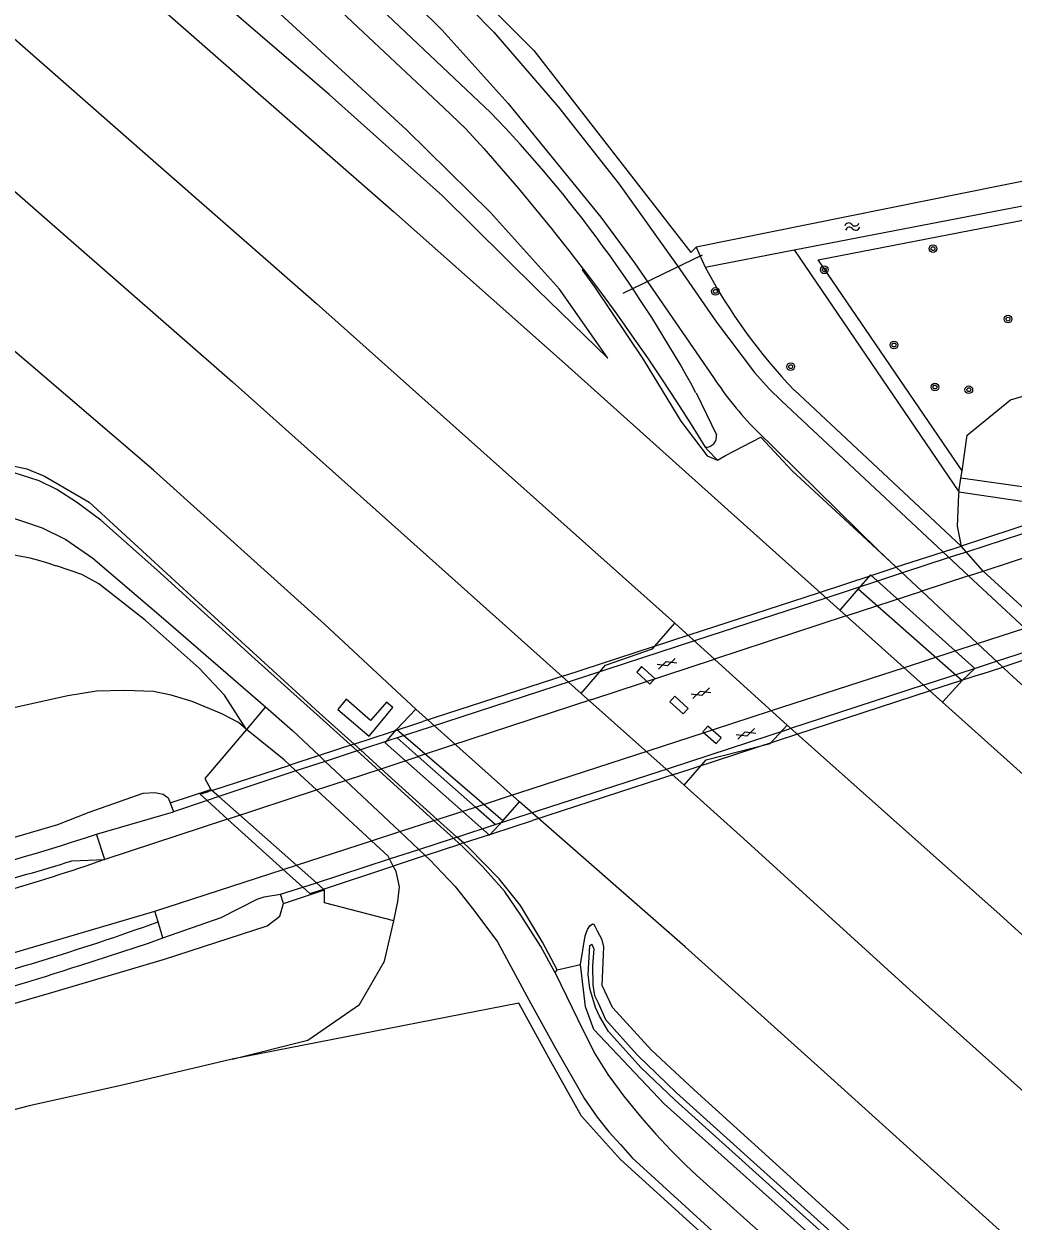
# Model space of a CAD drawing. Extents: x 126000 to 131009, y 393000 to 395500.
# Drawn here: x 126461.2 to 126564.3, y 395269.7 to 395394.5 of the extents above; entities that cross this region are included whole.
import ezdxf

# ---------------------------------------------------------------- set-up
doc = ezdxf.new("R2010")
doc.units = 0
for name, color, linetype in [('gg-knt-BGT kruinlijn', 7, 'Continuous'), ('gg-knt-bovenkant onderkant talud', 7, 'Continuous'), ('gg-knt-verharding', 7, 'Continuous'), ('gg-knt-verharding niveau 01', 7, 'Continuous'), ('gg-knt-verharding nz', 7, 'Continuous'), ('gg-kntw-bovenkant insteek waterloop', 7, 'Continuous'), ('gg-kwrk-duiker nz buis', 7, 'Continuous'), ('gg-kwrk-kunstwerk niveau 01', 7, 'Continuous'), ('gt-grn-groengrens', 7, 'Continuous'), ('gt-symb-boom', 7, 'Continuous'), ('gt-symb-gesloten verharding', 7, 'Continuous'), ('gt-symb-watersymbool', 7, 'Continuous'), ('gx-grn-maaiveld', 7, 'Continuous')]:
    doc.layers.add(name, color=color, linetype=linetype)

# ---------------------------------------------------------------- blocks, each defined once
blk = doc.blocks.new('gt0-BOOM')
at = {"layer": 'gt-symb-boom'}
for radius in [0.4, 0.2]:
    blk.add_circle((0, 0), radius, dxfattribs=at)
blk = doc.blocks.new('gt0-WA')
at = {"layer": 'gt-symb-watersymbool'}
for centre, start, end in [((-0.32, 0.02), 28.0725, 151.9275), ((0.43, 0.42), 208.0725, 331.9275), ((-0.32, -0.43), 28.0725, 151.9275), ((0.43, -0.03), 208.0725, 331.9275)]:
    blk.add_arc(centre, 0.425, start, end, dxfattribs=at)
blk = doc.blocks.new('gt0-GESVH1')
at = {"layer": 'gt-symb-gesloten verharding'}
for p, q in [((-0.99, -0.26), (0.01, 0.24)), ((0.01, -0.26), (-0.99, 0.24)), ((0.01, 0.24), (1.01, -0.26)), ((1.01, 0.24), (0.01, -0.26))]:
    blk.add_line(p, q, dxfattribs=at)

msp = doc.modelspace()

# ---------------------------------------------------------------- linework, layer by layer
at = {"layer": 'gg-knt-BGT kruinlijn'}
for points in [[(126522.04, 395359.64), (126514.66, 395366.79), (126504.79, 395376.57), (126492.98, 395387.14), (126474.87, 395402.74), (126469.28, 395407.5)], [(126520.64, 395367.1), (126525.75, 395359.46), (126529.64, 395353.1), (126532.39, 395349.46), (126533.48, 395349.01)]]:
    msp.add_lwpolyline(points, dxfattribs=at)
at = {"layer": 'gg-knt-bovenkant onderkant talud'}
for p, q in [((126558.86, 395347.16), (126558.97, 395347.9)), ((126558.65, 395345.73), (126558.86, 395347.16)), ((126561.17, 395337.46), (126558.89, 395340.06)), ((126567.1, 395332.02), (126561.17, 395337.46))]:
    msp.add_line(p, q, dxfattribs=at)
for points in [[(126558.97, 395347.9), (126559.51, 395351.63), (126564.02, 395355.3), (126650.98, 395380.86)], [(126558.65, 395345.73), (126558.61, 395345.45), (126558.47, 395342.13), (126558.89, 395340.06)]]:
    msp.add_lwpolyline(points, dxfattribs=at)
at = {"layer": 'gg-knt-verharding'}
msp.add_line((126565.53, 395331.5), (126559.65, 395336.96), dxfattribs=at)
for points in [[(126381.12, 395500), (126383.92, 395497.83), (126397.85, 395486.81), (126411.14, 395476.08), (126424.39, 395465.21), (126437.86, 395454.14), (126444.78, 395448.26), (126458.1, 395436.7), (126470.97, 395425.43), (126483.96, 395413.66), (126497.02, 395401.51), (126504.76, 395393.84), (126511.65, 395386.2), (126521.31, 395374.33), (126524.82, 395369.57), (126533.07, 395357.62)], [(126387.16, 395500), (126406.85, 395484.43), (126436.17, 395460.34), (126445.61, 395452.53), (126459.1, 395440.79), (126472.42, 395429.15), (126485.56, 395417.29), (126495.53, 395408), (126502.97, 395400.95), (126510.15, 395393.63), (126516.9, 395385.81), (126523.23, 395377.79), (126529.56, 395368.92), (126533.39, 395363.41), (126537.34, 395358.16), (126538.87, 395356.47), (126540.14, 395355.19), (126559.65, 395336.96)], [(126552.12, 395337.85), (126550.25, 395339.61), (126537.48, 395352.17)], [(126558.65, 395345.73), (126567.35, 395344.45), (126567, 395342.74)]]:
    msp.add_lwpolyline(points, dxfattribs=at)
msp.add_arc((126563.17, 395377.46), 36.05, 213.3754, 224.5388, dxfattribs=at)
at = {"layer": 'gg-knt-verharding niveau 01'}
for p, q in [((126561.17, 395337.46), (126570.87, 395340.64)), ((126559.65, 395336.96), (126554.77, 395335.36)), ((126559.65, 395336.96), (126561.17, 395337.46)), ((126546.9, 395332.78), (126554.77, 395335.36)), ((126546.9, 395332.78), (126533.17, 395328.27)), ((126560.59, 395329.9), (126565.53, 395331.5)), ((126552.97, 395327.42), (126560.59, 395329.9)), ((126520.38, 395324.08), (126533.17, 395328.27)), ((126539.01, 395322.88), (126552.97, 395327.42)), ((126520.38, 395324.08), (126505.65, 395319.24)), ((126533.06, 395320.95), (126539.01, 395322.88)), ((126526.37, 395318.77), (126532.13, 395320.64)), ((126532.13, 395320.64), (126533.06, 395320.95)), ((126505.65, 395319.24), (126502.26, 395318.13)), ((126511.49, 395313.93), (126526.37, 395318.77)), ((126508.23, 395312.87), (126511.49, 395313.93))]:
    msp.add_line(p, q, dxfattribs=at)
at = {"layer": 'gg-knt-verharding nz'}
for p, q in [((126554.77, 395335.36), (126552.12, 395337.85)), ((126560.59, 395329.9), (126554.77, 395335.36)), ((126560.59, 395329.9), (126563.21, 395327.44))]:
    msp.add_line(p, q, dxfattribs=at)
at = {"layer": 'gg-kntw-bovenkant insteek waterloop'}
for p, q in [((126567.25, 395378.48), (126531.26, 395371.23)), ((126541.48, 395370.93), (126567.69, 395376.01)), ((126531.26, 395371.23), (126532.19, 395369.13)), ((126532.19, 395369.13), (126541.48, 395370.93)), ((126531.24, 395356.03), (126533.37, 395351.66))]:
    msp.add_line(p, q, dxfattribs=at)
msp.add_lwpolyline([(126397.03, 395483.59), (126436.32, 395450.39), (126491.48, 395402.58), (126509.8, 395385.27)], dxfattribs=at)
for centre, radius, start, end in [((126412.69, 395291.59), 134.93, 28.5288, 43.97), ((126532.27, 395351.48), 1.11, 266.2202, 8.9129)]:
    msp.add_arc(centre, radius, start, end, dxfattribs=at)
at = {"layer": 'gg-kwrk-duiker nz buis'}
msp.add_line((126523.63, 395366.41), (126531.91, 395370.42), dxfattribs=at)
at = {"layer": 'gg-kwrk-kunstwerk niveau 01'}
for p, q in [((126567, 395342.74), (126558.89, 395340.06)), ((126567.67, 395342.13), (126559.43, 395339.44)), ((126556.99, 395339.44), (126552.12, 395337.85)), ((126557.75, 395339.69), (126556.99, 395339.44)), ((126558.38, 395339.11), (126557.62, 395338.86)), ((126557.75, 395339.69), (126558.89, 395340.06)), ((126559.43, 395339.44), (126558.38, 395339.11)), ((126549.51, 395337), (126552.12, 395337.85)), ((126557.62, 395338.86), (126552.75, 395337.26)), ((126544.1, 395335.24), (126549.51, 395337)), ((126552.75, 395337.26), (126550.16, 395336.41)), ((126550.16, 395336.41), (126544.77, 395334.65)), ((126530.53, 395330.82), (126544.1, 395335.24)), ((126544.77, 395334.65), (126531.17, 395330.22)), ((126517.55, 395326.59), (126530.53, 395330.82)), ((126531.17, 395330.22), (126518.22, 395325.99)), ((126562.55, 395328.06), (126567.49, 395329.68)), ((126568.14, 395329.07), (126563.21, 395327.44)), ((126560.29, 395327.32), (126562.55, 395328.06)), ((126517.55, 395326.59), (126502.75, 395321.77)), ((126555.03, 395325.6), (126560.29, 395327.32)), ((126560.98, 395326.72), (126555.7, 395325.01)), ((126560.98, 395326.72), (126563.21, 395327.44)), ((126518.22, 395325.99), (126503.51, 395321.19)), ((126555.03, 395325.6), (126541, 395321.01)), ((126541.64, 395320.42), (126555.7, 395325.01)), ((126499.39, 395320.67), (126502.75, 395321.77)), ((126495.56, 395319.42), (126499.39, 395320.67)), ((126503.51, 395321.19), (126500.07, 395320.07)), ((126528.46, 395316.91), (126541, 395321.01)), ((126529.12, 395316.33), (126541.64, 395320.42)), ((126495.56, 395319.42), (126491.95, 395318.24)), ((126499.22, 395319.79), (126496.24, 395318.82)), ((126500.07, 395320.07), (126499.22, 395319.79)), ((126500.07, 395320.07), (126502.26, 395318.13)), ((126491.95, 395318.24), (126488.9, 395317.23)), ((126495.91, 395318.71), (126492.59, 395317.63)), ((126496.24, 395318.82), (126495.91, 395318.71)), ((126498.4, 395316.86), (126502.26, 395318.13)), ((126502.26, 395318.13), (126508.23, 395312.87)), ((126480.76, 395314.6), (126488.9, 395317.23)), ((126489.53, 395316.63), (126481.48, 395313.97)), ((126492.59, 395317.63), (126489.53, 395316.63)), ((126494.7, 395315.65), (126498.4, 395316.86)), ((126510.3, 395311.05), (126528.46, 395316.91)), ((126491.67, 395314.65), (126494.7, 395315.65)), ((126529.12, 395316.33), (126514.2, 395311.46)), ((126479.53, 395314.2), (126480.41, 395314.49)), ((126480.26, 395313.55), (126479.53, 395314.2)), ((126480.76, 395314.6), (126480.41, 395314.49)), ((126482.4, 395311.61), (126491.67, 395314.65)), ((126481.48, 395313.97), (126480.26, 395313.55)), ((126482.4, 395311.61), (126480.26, 395313.55)), ((126504.26, 395311.58), (126508.23, 395312.87)), ((126510.3, 395311.05), (126508.23, 395312.87)), ((126488.21, 395306.36), (126482.4, 395311.61)), ((126503.91, 395311.47), (126504.26, 395311.58)), ((126500.36, 395310.31), (126503.91, 395311.47)), ((126506.3, 395309.74), (126510.3, 395311.05)), ((126509.94, 395310.07), (126514.2, 395311.46)), ((126489.59, 395306.81), (126497.4, 395309.35)), ((126497.4, 395309.35), (126500.36, 395310.31)), ((126502.34, 395308.45), (126505.94, 395309.63)), ((126505.94, 395309.63), (126506.3, 395309.74)), ((126507, 395309.12), (126506.63, 395309)), ((126507, 395309.12), (126509.94, 395310.07)), ((126499.29, 395307.46), (126502.34, 395308.45)), ((126503.01, 395307.81), (126506.63, 395309)), ((126488.21, 395306.36), (126489.59, 395306.81)), ((126491.66, 395304.97), (126499.29, 395307.46)), ((126492.41, 395304.32), (126499.64, 395306.71)), ((126499.64, 395306.71), (126499.68, 395306.72)), ((126503, 395307.81), (126499.68, 395306.72)), ((126503.01, 395307.81), (126503, 395307.81)), ((126490.25, 395304.51), (126488.21, 395306.36)), ((126490.25, 395304.51), (126491.66, 395304.97)), ((126490.25, 395304.51), (126490.99, 395303.85)), ((126490.99, 395303.85), (126491.87, 395304.14)), ((126491.87, 395304.14), (126492.41, 395304.32))]:
    msp.add_line(p, q, dxfattribs=at)
at = {"layer": 'gt-grn-groengrens'}
for p, q in [((126541.48, 395370.93), (126558.65, 395345.73)), ((126558.89, 395340.06), (126541.5, 395356.3))]:
    msp.add_line(p, q, dxfattribs=at)
for points in [[(126389.65, 395500), (126430.28, 395467.67), (126434.08, 395464.9), (126481.03, 395423.83), (126497.21, 395408.91), (126514.34, 395391.73), (126530.69, 395370.65), (126531.26, 395371.23)], [(126558.97, 395347.9), (126543.99, 395369.91), (126566.57, 395374.28), (126651.33, 395393.01)], [(126652.97, 395374.4), (126566.24, 395346.11), (126558.86, 395347.16)]]:
    msp.add_lwpolyline(points, dxfattribs=at)
msp.add_arc((126583.01, 395396.22), 57.59, 208.0561, 223.8877, dxfattribs=at)
at = {"layer": 'gx-grn-maaiveld'}
for p, q in [((126548.15, 395335.61), (126546.25, 395333.37)), ((126548.15, 395335.61), (126558.97, 395326.04)), ((126546.25, 395333.37), (126556.95, 395323.78)), ((126540.74, 395321.39), (126529.03, 395332.03)), ((126558.97, 395326.04), (126556.95, 395323.78)), ((126529.99, 395315.16), (126519.26, 395324.7)), ((126486.36, 395323.3), (126484.37, 395320.95)), ((126500.02, 395320.96), (126502.01, 395323.07)), ((126512.85, 395313.41), (126502.01, 395323.07)), ((126496.24, 395318.82), (126491.96, 395322.67)), ((126511.1, 395311.43), (126500.02, 395320.96)), ((126491.95, 395318.24), (126492.59, 395317.63)), ((126503.91, 395311.47), (126495.91, 395318.71)), ((126498.4, 395316.86), (126496.24, 395318.82)), ((126489.53, 395316.63), (126488.88, 395317.23)), ((126491.67, 395314.65), (126489.53, 395316.63)), ((126492.59, 395317.63), (126494.7, 395315.65)), ((126504.26, 395311.58), (126498.4, 395316.86)), ((126494.7, 395315.65), (126500.36, 395310.31)), ((126476.42, 395313.3), (126480.66, 395314.69)), ((126480.76, 395314.6), (126480.66, 395314.69)), ((126481.48, 395313.97), (126480.76, 395314.6)), ((126497.4, 395309.35), (126491.67, 395314.65)), ((126476.42, 395313.3), (126476.76, 395312.38)), ((126480.26, 395313.55), (126476.76, 395312.38)), ((126489.59, 395306.81), (126481.48, 395313.97)), ((126511.1, 395311.43), (126512.85, 395313.41)), ((126468.73, 395310.03), (126476.76, 395312.38)), ((126482.4, 395311.61), (126469.59, 395307.41)), ((126506.3, 395309.74), (126504.26, 395311.58)), ((126505.94, 395309.63), (126503.91, 395311.47)), ((126469.59, 395307.41), (126468.73, 395310.03)), ((126500.36, 395310.31), (126502.34, 395308.45)), ((126506.63, 395309), (126505.94, 395309.63)), ((126507, 395309.12), (126506.3, 395309.74)), ((126507.54, 395308.63), (126507, 395309.12)), ((126502.34, 395308.45), (126503.01, 395307.81)), ((126466.15, 395307.25), (126469.59, 395307.41)), ((126491.66, 395304.97), (126489.59, 395306.81)), ((126499.68, 395306.72), (126499.29, 395307.46)), ((126474.83, 395302.01), (126488.21, 395306.36)), ((126487.91, 395303.78), (126490.25, 395304.51)), ((126488.22, 395302.82), (126492.51, 395304.23)), ((126492.41, 395304.32), (126491.66, 395304.97)), ((126492.51, 395304.23), (126492.41, 395304.32)), ((126488.22, 395302.82), (126487.91, 395303.78)), ((126449.43, 395294.55), (126474.83, 395302.01)), ((126475.17, 395300.91), (126474.83, 395302.01)), ((126475.66, 395299.22), (126475.17, 395300.91)), ((126521.46, 395294.27), (126521.62, 395298.29)), ((126516.54, 395295.58), (126516.75, 395295.91)), ((126516.75, 395295.91), (126519.18, 395296.45)), ((126522.53, 395291.98), (126521.46, 395294.27))]:
    msp.add_line(p, q, dxfattribs=at)
for points in [[(126522.04, 395359.64), (126517.02, 395366.84), (126509.81, 395374.83), (126501.07, 395383.46), (126484.92, 395398.27), (126471.85, 395409.85)], [(126465.97, 395404.46), (126481.7, 395390.69), (126499.69, 395374.93), (126517.59, 395359.06), (126535.55, 395342.94), (126546.25, 395333.37)], [(126492.89, 395397.04), (126494.27, 395395.75), (126504.94, 395385.73), (126507.24, 395383.56)], [(126456.71, 395395.96), (126473.79, 395380.99), (126491.68, 395365.36), (126509.79, 395349.2), (126529.03, 395332.03)], [(126447.83, 395387.81), (126464.96, 395372.9), (126482.9, 395357.17), (126500.51, 395341.47), (126519.26, 395324.7)], [(126507.24, 395383.56), (126509.1, 395381.51), (126510.93, 395379.42), (126512.73, 395377.32), (126514.51, 395375.19), (126516.26, 395373.04), (126516.35, 395372.92)], [(126502.01, 395323.07), (126492.5, 395331.92), (126474.66, 395347.99), (126457.03, 395363.06), (126438.48, 395379.23)], [(126516.35, 395372.92), (126517.98, 395370.86), (126519.48, 395368.93)], [(126519.48, 395368.93), (126519.36, 395368.85), (126520.64, 395367.1)], [(126519.48, 395368.93), (126519.68, 395368.67), (126520.51, 395367.57), (126521.34, 395366.45), (126522.98, 395364.22), (126524.59, 395361.96), (126526.17, 395359.68), (126527.72, 395357.38), (126529.24, 395355.07), (126530.73, 395352.73), (126532.2, 395350.37)], [(126459.6, 395352.03), (126458.68, 395348.75), (126459.51, 395348.55), (126461.46, 395348.12), (126463.3, 395347.35), (126467.98, 395344.64), (126477.36, 395336.04), (126491.96, 395322.67)], [(126533.48, 395349.01), (126532.46, 395350.06), (126532.2, 395350.37)], [(126533.48, 395349.01), (126534.32, 395349.5), (126537.98, 395351.4), (126541.27, 395347.92), (126548.6, 395341.14), (126552.12, 395337.85)], [(126495.91, 395318.71), (126492.38, 395321.91), (126485.28, 395328.28), (126475.04, 395337.58), (126469.17, 395342.75), (126466.64, 395344.64), (126464.6, 395345.97), (126462.74, 395346.87), (126460.14, 395347.69), (126458.68, 395348.03)], [(126450.85, 395343.09), (126455.42, 395343.94), (126459.08, 395343.33), (126463.08, 395341.97), (126465.53, 395340.74), (126468.34, 395338.82), (126475.73, 395332.52), (126486.36, 395323.3)], [(126484.37, 395320.95), (126482.09, 395324.54), (126479.45, 395327.34), (126473.82, 395332.36), (126468.98, 395336.12), (126467.22, 395337.12), (126464.55, 395337.99)], [(126558.97, 395326.04), (126560.3, 395327.31), (126549.43, 395337.07), (126548.15, 395335.61)], [(126519.26, 395324.7), (126521.81, 395327.65), (126526.69, 395329.34), (126529.03, 395332.03)], [(126525.06, 395326.93), (126526.44, 395325.69), (126526.96, 395326.26), (126525.57, 395327.5), (126525.06, 395326.93)], [(126563.21, 395327.44), (126563.96, 395326.74), (126570.11, 395321.2)], [(126484.37, 395320.95), (126483.53, 395321.67), (126481.79, 395322.58), (126478.71, 395323.87), (126476.5, 395324.52), (126474.69, 395324.9), (126471.67, 395325), (126468.72, 395324.93), (126465.75, 395324.46), (126456.76, 395322.48), (126445.35, 395318.94), (126436.75, 395316.34), (126413.04, 395310.3), (126391.58, 395307.5), (126349.85, 395304.29), (126317.44, 395304.01)], [(126499.62, 395323.24), (126498.96, 395323.8), (126497.3, 395321.87), (126494.75, 395324.1), (126493.9, 395323.03), (126497.16, 395320.27), (126499.62, 395323.24)], [(126528.5, 395323.83), (126529.9, 395322.58), (126530.42, 395323.15), (126529.02, 395324.41), (126528.5, 395323.83)], [(126486.36, 395323.3), (126489.17, 395320.86), (126491.95, 395318.24)], [(126556.95, 395323.78), (126571.08, 395311.1), (126588.48, 395295.5), (126606.32, 395279.41), (126624.13, 395263.31), (126641.33, 395247.85), (126659.29, 395231.57), (126677.26, 395215.48), (126695.04, 395199.49), (126712.66, 395183.54), (126730.28, 395167.72), (126740.84, 395158.19)], [(126484.37, 395320.95), (126480.04, 395315.85), (126480.66, 395314.69)], [(126488.88, 395317.23), (126488.3, 395317.77), (126484.37, 395320.95)], [(126511.1, 395311.43), (126509.69, 395309.92), (126498.82, 395319.56), (126500.02, 395320.96)], [(126529.99, 395315.16), (126532.31, 395317.8), (126538.96, 395319.5), (126540.74, 395321.39)], [(126531.96, 395320.71), (126533.34, 395319.49), (126533.86, 395320.07), (126532.48, 395321.29), (126531.96, 395320.71)], [(126733.2, 395148.32), (126722.46, 395157.86), (126704.72, 395173.82), (126687.05, 395189.8), (126669.26, 395205.78), (126651.54, 395221.92), (126633.87, 395237.66), (126616.01, 395253.67), (126598.14, 395269.84), (126580.56, 395285.66), (126562.96, 395301.63), (126540.74, 395321.39)], [(126301.37, 395299.33), (126326.79, 395298.73), (126379.61, 395297.32), (126395.69, 395297.74), (126414.5, 395299.45), (126422.55, 395300.32), (126432.26, 395302.19), (126450.06, 395306.78), (126464.7, 395311.06), (126467.97, 395312.32), (126473.61, 395314.33), (126474.82, 395314.37), (126475.69, 395314.2), (126476.19, 395313.83), (126476.42, 395313.3)], [(126529.99, 395315.16), (126536.2, 395309.58), (126553.53, 395293.82), (126571.33, 395277.92), (126589.13, 395261.96), (126606.97, 395245.88), (126624.8, 395229.84), (126642.62, 395213.74), (126660.41, 395197.8), (126677.77, 395182.12), (126695.58, 395166.1), (126713.16, 395150.3), (126725.89, 395138.88)], [(126718.15, 395128.88), (126705.24, 395140.36), (126687.59, 395156.41), (126669.84, 395172.25), (126652.57, 395187.98), (126635.09, 395203.79), (126617.09, 395220.01), (126599.06, 395236.23), (126580.71, 395252.55), (126563.6, 395268.09), (126545.3, 395284.65), (126530.09, 395298.31), (126512.85, 395313.41)], [(126499.29, 395307.46), (126499.14, 395307.75), (126497.4, 395309.35)], [(126516.54, 395295.58), (126515.06, 395298.32), (126512.96, 395301.61), (126511.28, 395304.11), (126508.96, 395306.66), (126506.93, 395308.73), (126506.63, 395309)], [(126512.95, 395302.62), (126510.73, 395305.37), (126507.54, 395308.63)], [(126499.73, 395301.02), (126500.15, 395303.01), (126500.31, 395304.55), (126499.98, 395306.16), (126499.68, 395306.72)], [(126503.01, 395307.81), (126503.5, 395307.36), (126506.11, 395304.59), (126508.07, 395302.12), (126510.54, 395298.81), (126513.81, 395292.78), (126516.59, 395287.72), (126519.62, 395282.47), (126520.92, 395280.55), (126522.16, 395279.03), (126523.36, 395277.68), (126524.57, 395276.32), (126533.67, 395268), (126547.51, 395255.48), (126565.9, 395238.88), (126585.05, 395221.18), (126605.61, 395202.71), (126623.83, 395186.18), (126640.12, 395171.78), (126646.63, 395166.02), (126653.75, 395159.74)], [(126499.73, 395301.02), (126492.51, 395302.89), (126492.51, 395304.23)], [(126475.66, 395299.22), (126481.74, 395301.37), (126485.5, 395303.26), (126486.23, 395303.52), (126487.91, 395303.78)], [(126266.67, 395280.59), (126266.4, 395283.62), (126374.15, 395280.8), (126389.86, 395281.2), (126407.35, 395282.5), (126416.68, 395283.26), (126428.58, 395285.04), (126439.93, 395287.41), (126451.1, 395289.8), (126463.82, 395293.47), (126475.83, 395297.02), (126486.52, 395300.48), (126487.83, 395301.5), (126488.22, 395302.82)], [(126516.75, 395295.91), (126515.22, 395298.77), (126512.95, 395302.62)], [(126482.89, 395286.58), (126490.76, 395288.56), (126496.14, 395292.27), (126498.77, 395296.81), (126499.73, 395301.02)], [(126519.18, 395296.45), (126519.67, 395299.44), (126519.91, 395300.11), (126520.17, 395300.48), (126520.45, 395300.68), (126520.6, 395300.67)], [(126521.62, 395298.29), (126521.45, 395299.02), (126520.98, 395299.94), (126520.71, 395300.4), (126520.6, 395300.67)], [(126467.09, 395296.4), (126474.15, 395298.68), (126475.66, 395299.22)], [(126570.22, 395245.34), (126549.03, 395264.34), (126529.06, 395282.31), (126525.49, 395285.73), (126522.12, 395289.47), (126521.17, 395291.08), (126520.77, 395291.98), (126520.18, 395293.97), (126520, 395295.4), (126520.18, 395298.44), (126520.38, 395298.59), (126520.6, 395298.08), (126520.46, 395296.33), (126520.48, 395294.34), (126520.66, 395293.21), (126521.04, 395292.46), (126521.81, 395290.74), (126525.09, 395287.04), (126529.21, 395283.09), (126547.06, 395266.98), (126571.2, 395245.32)], [(126516.54, 395295.58), (126518.9, 395290.71), (126520.67, 395287.21), (126522.04, 395284.99), (126523.24, 395283.39)], [(126649.2, 395176.94), (126649.18, 395176.42), (126649, 395175.94), (126648.23, 395174.77), (126647.62, 395174.27), (126633.64, 395186.28), (126611.03, 395206.65), (126588.75, 395226.83), (126565.56, 395247.97), (126546.1, 395265.68), (126527.93, 395281.95), (126520.58, 395289.67), (126519.7, 395292.06), (126519.18, 395296.45)], [(126651.04, 395160.81), (126617.65, 395190.52), (126523.35, 395276.12), (126519.3, 395280.65), (126516.09, 395286.36), (126512.75, 395292.42), (126482.89, 395286.58)], [(126617.33, 395205.66), (126593.5, 395227.18), (126569.83, 395248.43), (126546.65, 395269.25), (126531.05, 395283.38), (126526.59, 395287.54), (126522.53, 395291.98)], [(126482.89, 395286.58), (126471.12, 395283.82), (126461.7, 395281.72), (126460.26, 395281.36), (126459.81, 395281.18), (126455.24, 395280.21), (126454.95, 395280.26), (126448.28, 395279.3), (126438.35, 395277.33), (126429.92, 395275.6), (126425.67, 395275.23), (126417.85, 395274.57), (126415.35, 395274.33), (126399.67, 395274.31), (126381.56, 395273.49), (126323, 395276.96)], [(126703.82, 395122.37), (126686.09, 395137.92), (126674.87, 395147.94), (126670.98, 395151.4), (126668.24, 395153.43), (126664.72, 395155.91), (126662.87, 395157.18), (126661.87, 395157.74), (126659.87, 395159), (126658.62, 395159.73), (126645.13, 395171.33), (126623.9, 395190.72), (126605.42, 395207.5), (126583.58, 395226.96), (126563.87, 395244.87), (126549.05, 395258.73), (126536.55, 395269.76), (126531.29, 395274.51)]]:
    msp.add_lwpolyline(points, dxfattribs=at)
for centre, radius, start, end in [((126455.47, 395312), 27.53, 70.7306, 102.4874), ((126375.27, 395597.81), 302.58, 280.0559, 287.9927), ((126392.49, 395546.83), 250.65, 284.8537, 287.0917), ((126399.38, 395509.2), 213.65, 286.1061, 289.186), ((126392.99, 395527.63), 241.15, 286.8103, 289.924), ((126393.04, 395527.25), 240.78, 283.7062, 286.8247), ((126364.01, 395611.39), 331.43, 285.4502, 288.1209), ((126577.52, 395324.54), 68.13, 217.1662, 227.2629)]:
    msp.add_arc(centre, radius, start, end, dxfattribs=at)

# ---------------------------------------------------------------- block references
at = {"layer": 'gt-symb-boom'}
for p in [(126555.95, 395371.07), (126544.62, 395368.86), (126533.26, 395366.61), (126563.77, 395363.72), (126551.88, 395361.02), (126541.11, 395358.76), (126556.15, 395356.64), (126559.68, 395356.36)]:
    msp.add_blockref('gt0-BOOM', p, dxfattribs=at)
at = {"layer": 'gt-symb-gesloten verharding'}
for p, rotation in [((126528.19, 395327.81), 18.543669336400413), ((126531.76, 395324.73), 18.543669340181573), ((126536.44, 395320.49), 18.543669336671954)]:
    msp.add_blockref('gt0-GESVH1', p, dxfattribs=dict(at, rotation=rotation))
at = {"layer": 'gt-symb-watersymbool', "rotation": 11.366137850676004}
msp.add_blockref('gt0-WA', (126547.47, 395373.36), dxfattribs=at)

doc.saveas('drawing.dxf')
